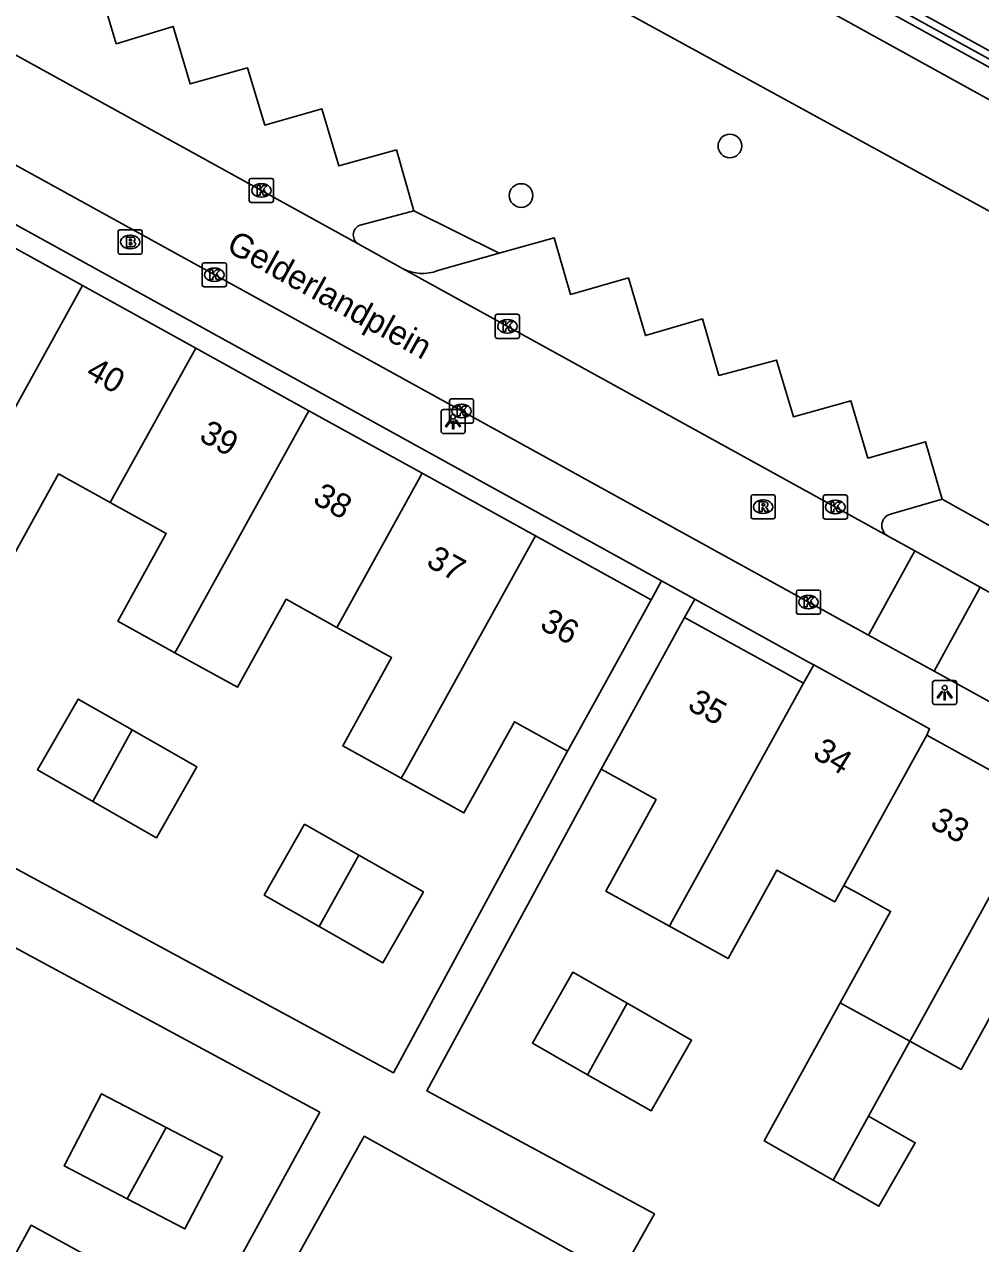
# Model space of a CAD drawing. Extents: x 158352 to 159489, y 383828 to 384597.
# Drawn here: x 158949.1 to 158988.7, y 384055.9 to 384106.4 of the extents above; entities that cross this region are included whole.
import ezdxf

# ---------------------------------------------------------------- set-up
doc = ezdxf.new("R2010")
doc.units = 0
for name, color, linetype in [('IMGEO_Boom', 7, 'Continuous'), ('IMGEO_Brandkraan', 7, 'Continuous'), ('IMGEO_Haag', 7, 'Continuous'), ('IMGEO_Hek', 7, 'Continuous'), ('IMGEO_Kolk', 7, 'Continuous'), ('IMGEO_Lichtpunt', 7, 'Continuous'), ('IMGEO_Openbare_ruimte_label', 7, 'Continuous'), ('IMGEO_Pand', 7, 'Continuous'), ('IMGEO_Pand_nummerreeks', 7, 'Continuous'), ('IMGEO_Parkeervlak_open', 7, 'Continuous'), ('IMGEO_Rijbaan_lokaal_open', 7, 'Continuous'), ('IMGEO_Rioolput', 7, 'Continuous'), ('IMGEO_Voetpad_gesloten', 7, 'Continuous'), ('IMGEO_Voetpad_open', 7, 'Continuous')]:
    doc.layers.add(name, color=color, linetype=linetype)

msp = doc.modelspace()

# ---------------------------------------------------------------- linework, layer by layer
at = {"layer": 'IMGEO_Boom'}
for centre in [(158978.351, 384101.392), (158969.705, 384099.338)]:
    msp.add_circle(centre, 0.489, dxfattribs=at)
at = {"layer": 'IMGEO_Brandkraan'}
for p, q in [((158953.019, 384096.99), (158953.019, 384097.842)), ((158953.094, 384097.916), (158953.946, 384097.916)), ((158953.507, 384097.696), (158953.532, 384097.696)), ((158954.02, 384097.842), (158954.02, 384096.99)), ((158953.53, 384097.136), (158953.505, 384097.136)), ((158953.946, 384096.916), (158953.094, 384096.916))]:
    msp.add_line(p, q, dxfattribs=at)
for points in [[(158953.019, 384096.99), (158953.019, 384097.842)], [(158953.094, 384097.916), (158953.946, 384097.916)], [(158953.367, 384097.616), (158953.367, 384097.216), (158953.58, 384097.216)], [(158953.598, 384097.616), (158953.367, 384097.616)], [(158954.02, 384097.842), (158954.02, 384096.99)], [(158953.546, 384097.535), (158953.492, 384097.535), (158953.492, 384097.459)], [(158953.492, 384097.459), (158953.545, 384097.459)], [(158953.554, 384097.383), (158953.492, 384097.383), (158953.492, 384097.302)], [(158953.492, 384097.302), (158953.554, 384097.302)], [(158953.946, 384096.916), (158953.094, 384096.916)]]:
    msp.add_lwpolyline(points, dxfattribs=at)
for centre, radius, start, end in [((158953.096, 384097.84), 0.0765, 91.552, 178.448), ((158953.096, 384097.84), 0.0765, 91.552, 178.448), ((158953.602, 384097.471), 0.145, 59.4692, 91.5367), ((158953.627, 384097.518), 0.0922, 285.5137, 58.1501), ((158953.944, 384097.84), 0.0765, 1.552, 88.448), ((158953.944, 384097.84), 0.0765, 1.552, 88.448), ((158953.547, 384097.497), 0.0379, 267.8285, 90.9355), ((158953.555, 384097.342), 0.0404, 269.8759, 90.5077), ((158953.586, 384097.467), 0.251, 268.6676, 293.5347), ((158953.632, 384097.326), 0.105, 301.3115, 78.989), ((158953.096, 384096.992), 0.0765, 181.552, 268.448), ((158953.096, 384096.992), 0.0765, 181.552, 268.448), ((158953.944, 384096.992), 0.0765, 271.552, 358.448), ((158953.944, 384096.992), 0.0765, 271.552, 358.448)]:
    msp.add_arc(centre, radius, start, end, dxfattribs=at)
for centre, major_axis, ratio, start_param, end_param in [((158953.506, 384097.416), (-0.387, 0.002), 0.722429, 4.712389, 7.853982), ((158953.531, 384097.416), (-0.39, 0.002), 0.717154, 1.570796, 4.712389)]:
    msp.add_ellipse(centre, major_axis=major_axis, ratio=ratio, start_param=start_param, end_param=end_param, dxfattribs=at)
at = {"layer": 'IMGEO_Haag'}
for points in [[(158995.468, 384101.477), (158995.324, 384101.215), (158973.859, 384113.046), (158974.003, 384113.309)], [(158974.003, 384113.309), (158974.148, 384113.572), (158995.613, 384101.74), (158995.468, 384101.477)]]:
    msp.add_lwpolyline(points, dxfattribs=at)
at = {"layer": 'IMGEO_Hek'}
msp.add_lwpolyline([(158995.468, 384101.477), (158974.003, 384113.309)], dxfattribs=at)
at = {"layer": 'IMGEO_Kolk'}
for p, q in [((158958.452, 384099.123), (158958.452, 384099.975)), ((158958.527, 384100.049), (158959.379, 384100.049)), ((158958.94, 384099.829), (158958.965, 384099.829)), ((158959.453, 384099.975), (158959.453, 384099.123)), ((158958.963, 384099.269), (158958.938, 384099.269)), ((158959.379, 384099.049), (158958.527, 384099.049)), ((158956.503, 384095.629), (158956.503, 384096.481)), ((158956.578, 384096.555), (158957.43, 384096.555)), ((158956.991, 384096.335), (158957.016, 384096.335)), ((158957.504, 384096.481), (158957.504, 384095.629)), ((158957.43, 384095.555), (158956.578, 384095.555)), ((158957.014, 384095.775), (158956.989, 384095.775)), ((158968.636, 384093.494), (158968.636, 384094.346)), ((158968.711, 384094.42), (158969.563, 384094.42)), ((158969.124, 384094.2), (158969.149, 384094.2)), ((158969.637, 384094.346), (158969.637, 384093.494)), ((158969.147, 384093.64), (158969.122, 384093.64)), ((158969.563, 384093.42), (158968.711, 384093.42)), ((158966.739, 384089.987), (158966.739, 384090.839)), ((158966.814, 384090.913), (158967.666, 384090.913)), ((158967.227, 384090.693), (158967.252, 384090.693)), ((158967.74, 384090.839), (158967.74, 384089.987)), ((158967.25, 384090.133), (158967.225, 384090.133)), ((158967.666, 384089.913), (158966.814, 384089.913)), ((158982.216, 384086.007), (158982.216, 384086.859)), ((158982.291, 384086.933), (158983.143, 384086.933)), ((158982.704, 384086.713), (158982.729, 384086.713)), ((158983.217, 384086.859), (158983.217, 384086.007)), ((158982.727, 384086.153), (158982.702, 384086.153)), ((158983.143, 384085.933), (158982.291, 384085.933)), ((158981.178, 384082.996), (158982.03, 384082.996)), ((158981.103, 384082.07), (158981.103, 384082.922)), ((158981.591, 384082.776), (158981.616, 384082.776)), ((158982.104, 384082.922), (158982.104, 384082.07)), ((158982.03, 384081.996), (158981.178, 384081.996)), ((158981.614, 384082.216), (158981.589, 384082.216))]:
    msp.add_line(p, q, dxfattribs=at)
for points in [[(158958.452, 384099.123), (158958.452, 384099.975)], [(158958.527, 384100.049), (158959.379, 384100.049)], [(158958.773, 384099.749), (158958.896, 384099.749), (158958.896, 384099.598), (158959.026, 384099.749), (158959.19, 384099.749), (158959.044, 384099.598), (158959.197, 384099.349), (158959.045, 384099.349), (158958.96, 384099.513), (158958.896, 384099.446), (158958.896, 384099.349), (158958.773, 384099.349), (158958.773, 384099.749)], [(158959.453, 384099.975), (158959.453, 384099.123)], [(158959.379, 384099.049), (158958.527, 384099.049)], [(158956.503, 384095.629), (158956.503, 384096.481)], [(158956.578, 384096.555), (158957.43, 384096.555)], [(158956.824, 384096.255), (158956.947, 384096.255), (158956.947, 384096.104), (158957.077, 384096.255), (158957.241, 384096.255), (158957.095, 384096.104), (158957.248, 384095.855), (158957.096, 384095.855), (158957.011, 384096.019), (158956.947, 384095.952), (158956.947, 384095.855), (158956.824, 384095.855), (158956.824, 384096.255)], [(158957.504, 384096.481), (158957.504, 384095.629)], [(158957.43, 384095.555), (158956.578, 384095.555)], [(158968.636, 384093.494), (158968.636, 384094.346)], [(158968.711, 384094.42), (158969.563, 384094.42)], [(158968.957, 384094.12), (158969.08, 384094.12), (158969.08, 384093.969), (158969.21, 384094.12), (158969.374, 384094.12), (158969.228, 384093.969), (158969.381, 384093.72), (158969.229, 384093.72), (158969.144, 384093.884), (158969.08, 384093.817), (158969.08, 384093.72), (158968.957, 384093.72), (158968.957, 384094.12)], [(158969.637, 384094.346), (158969.637, 384093.494)], [(158969.563, 384093.42), (158968.711, 384093.42)], [(158966.739, 384089.987), (158966.739, 384090.839)], [(158966.814, 384090.913), (158967.666, 384090.913)], [(158967.06, 384090.613), (158967.183, 384090.613), (158967.183, 384090.462), (158967.313, 384090.613), (158967.477, 384090.613), (158967.331, 384090.462), (158967.484, 384090.213), (158967.332, 384090.213), (158967.247, 384090.377), (158967.183, 384090.31), (158967.183, 384090.213), (158967.06, 384090.213), (158967.06, 384090.613)], [(158967.74, 384090.839), (158967.74, 384089.987)], [(158967.666, 384089.913), (158966.814, 384089.913)], [(158982.216, 384086.007), (158982.216, 384086.859)], [(158982.291, 384086.933), (158983.143, 384086.933)], [(158982.537, 384086.633), (158982.66, 384086.633), (158982.66, 384086.482), (158982.79, 384086.633), (158982.954, 384086.633), (158982.808, 384086.482), (158982.961, 384086.233), (158982.809, 384086.233), (158982.724, 384086.397), (158982.66, 384086.33), (158982.66, 384086.233), (158982.537, 384086.233), (158982.537, 384086.633)], [(158983.217, 384086.859), (158983.217, 384086.007)], [(158983.143, 384085.933), (158982.291, 384085.933)], [(158981.178, 384082.996), (158982.03, 384082.996)], [(158981.103, 384082.07), (158981.103, 384082.922)], [(158981.424, 384082.696), (158981.547, 384082.696), (158981.547, 384082.545), (158981.677, 384082.696), (158981.841, 384082.696), (158981.695, 384082.545), (158981.848, 384082.296), (158981.696, 384082.296), (158981.611, 384082.46), (158981.547, 384082.393), (158981.547, 384082.296), (158981.424, 384082.296), (158981.424, 384082.696)], [(158982.104, 384082.922), (158982.104, 384082.07)], [(158982.03, 384081.996), (158981.178, 384081.996)]]:
    msp.add_lwpolyline(points, dxfattribs=at)
for centre, start, end in [((158958.529, 384099.973), 91.552, 178.448), ((158958.529, 384099.973), 91.552, 178.448), ((158959.377, 384099.973), 1.552, 88.448), ((158959.377, 384099.973), 1.552, 88.448), ((158958.529, 384099.125), 181.552, 268.448), ((158958.529, 384099.125), 181.552, 268.448), ((158959.377, 384099.125), 271.552, 358.448), ((158959.377, 384099.125), 271.552, 358.448), ((158956.58, 384096.479), 91.552, 178.448), ((158956.58, 384096.479), 91.552, 178.448), ((158957.428, 384096.479), 1.552, 88.448), ((158957.428, 384096.479), 1.552, 88.448), ((158956.58, 384095.631), 181.552, 268.448), ((158956.58, 384095.631), 181.552, 268.448), ((158957.428, 384095.631), 271.552, 358.448), ((158957.428, 384095.631), 271.552, 358.448), ((158968.713, 384094.344), 91.552, 178.448), ((158968.713, 384094.344), 91.552, 178.448), ((158969.561, 384094.344), 1.552, 88.448), ((158969.561, 384094.344), 1.552, 88.448), ((158968.713, 384093.496), 181.552, 268.448), ((158968.713, 384093.496), 181.552, 268.448), ((158969.561, 384093.496), 271.552, 358.448), ((158969.561, 384093.496), 271.552, 358.448), ((158966.816, 384090.837), 91.552, 178.448), ((158966.816, 384090.837), 91.552, 178.448), ((158967.664, 384090.837), 1.552, 88.448), ((158967.664, 384090.837), 1.552, 88.448), ((158966.816, 384089.989), 181.552, 268.448), ((158966.816, 384089.989), 181.552, 268.448), ((158967.664, 384089.989), 271.552, 358.448), ((158967.664, 384089.989), 271.552, 358.448), ((158982.293, 384086.857), 91.552, 178.448), ((158982.293, 384086.857), 91.552, 178.448), ((158983.141, 384086.857), 1.552, 88.448), ((158983.141, 384086.857), 1.552, 88.448), ((158982.293, 384086.009), 181.552, 268.448), ((158982.293, 384086.009), 181.552, 268.448), ((158983.141, 384086.009), 271.552, 358.448), ((158983.141, 384086.009), 271.552, 358.448), ((158981.18, 384082.92), 91.552, 178.448), ((158981.18, 384082.92), 91.552, 178.448), ((158982.028, 384082.92), 1.552, 88.448), ((158982.028, 384082.92), 1.552, 88.448), ((158981.18, 384082.072), 181.552, 268.448), ((158981.18, 384082.072), 181.552, 268.448), ((158982.028, 384082.072), 271.552, 358.448), ((158982.028, 384082.072), 271.552, 358.448)]:
    msp.add_arc(centre, 0.0765, start, end, dxfattribs=at)
for centre, major_axis, ratio, start_param, end_param in [((158958.939, 384099.549), (-0.387, 0.002), 0.722429, 4.712389, 7.853982), ((158958.964, 384099.549), (-0.39, 0.002), 0.717154, 1.570796, 4.712389), ((158956.99, 384096.055), (-0.387, 0.002), 0.722429, 4.712389, 7.853982), ((158957.015, 384096.055), (-0.39, 0.002), 0.717154, 1.570796, 4.712389), ((158969.123, 384093.92), (-0.387, 0.002), 0.722429, 4.712389, 7.853982), ((158969.148, 384093.92), (-0.39, 0.002), 0.717154, 1.570796, 4.712389), ((158967.226, 384090.413), (-0.387, 0.002), 0.722429, 4.712389, 7.853982), ((158967.251, 384090.413), (-0.39, 0.002), 0.717154, 1.570796, 4.712389), ((158982.703, 384086.433), (-0.387, 0.002), 0.722429, 4.712389, 7.853982), ((158982.728, 384086.433), (-0.39, 0.002), 0.717154, 1.570796, 4.712389), ((158981.59, 384082.496), (-0.387, 0.002), 0.722429, 4.712389, 7.853982), ((158981.615, 384082.496), (-0.39, 0.002), 0.717154, 1.570796, 4.712389)]:
    msp.add_ellipse(centre, major_axis=major_axis, ratio=ratio, start_param=start_param, end_param=end_param, dxfattribs=at)
at = {"layer": 'IMGEO_Lichtpunt'}
for p, q in [((158966.392, 384090.378), (158966.392, 384089.571)), ((158966.392, 384090.378), (158966.392, 384089.571)), ((158967.294, 384090.473), (158966.486, 384090.473)), ((158967.294, 384090.473), (158966.486, 384090.473)), ((158967.388, 384089.571), (158967.388, 384090.378)), ((158967.388, 384089.571), (158967.388, 384090.378)), ((158966.486, 384089.477), (158967.294, 384089.477)), ((158966.486, 384089.477), (158967.294, 384089.477)), ((158986.746, 384079.149), (158986.746, 384078.342)), ((158986.746, 384079.149), (158986.746, 384078.342)), ((158987.648, 384079.244), (158986.84, 384079.244)), ((158987.648, 384079.244), (158986.84, 384079.244)), ((158987.742, 384078.342), (158987.742, 384079.149)), ((158987.742, 384078.342), (158987.742, 384079.149)), ((158986.84, 384078.248), (158987.648, 384078.248)), ((158986.84, 384078.248), (158987.648, 384078.248))]:
    msp.add_line(p, q, dxfattribs=at)
for points in [[(158966.766, 384090.042), (158966.805, 384090.014), (158966.617, 384089.752), (158966.579, 384089.779), (158966.766, 384090.042)], [(158966.978, 384090.014), (158967.016, 384090.041), (158967.203, 384089.779), (158967.164, 384089.751), (158966.978, 384090.014)], [(158966.868, 384089.994), (158966.915, 384089.994), (158966.915, 384089.672), (158966.868, 384089.672), (158966.868, 384089.994)], [(158987.12, 384078.813), (158987.159, 384078.785), (158986.971, 384078.523), (158986.933, 384078.55), (158987.12, 384078.813)], [(158987.222, 384078.765), (158987.269, 384078.765), (158987.269, 384078.443), (158987.222, 384078.443), (158987.222, 384078.765)], [(158987.332, 384078.785), (158987.37, 384078.812), (158987.557, 384078.55), (158987.518, 384078.522), (158987.332, 384078.785)]]:
    msp.add_lwpolyline(points, dxfattribs=at)
for centre in [(158966.891, 384090.176), (158987.245, 384078.947)]:
    msp.add_circle(centre, 0.0994, dxfattribs=at)
for centre, start, end in [((158966.486, 384090.378), 90, 180), ((158966.486, 384090.378), 90, 180), ((158967.294, 384090.378), 0, 90), ((158967.294, 384090.378), 0, 90), ((158966.486, 384089.571), 180, 270), ((158966.486, 384089.571), 180, 270), ((158967.294, 384089.571), 270, 0), ((158967.294, 384089.571), 270, 360), ((158986.84, 384079.149), 90, 180), ((158986.84, 384079.149), 90, 180), ((158987.648, 384079.149), 0, 90), ((158987.648, 384079.149), 0, 90), ((158986.84, 384078.342), 180, 270), ((158986.84, 384078.342), 180, 270), ((158987.648, 384078.342), 270, 0), ((158987.648, 384078.342), 270, 360)]:
    msp.add_arc(centre, 0.0946, start, end, dxfattribs=at)
at = {"layer": 'IMGEO_Pand'}
for points in [[(158946.855, 384098.207), (158951.544, 384095.613)], [(158947.789, 384089.284), (158947.983, 384089.177), (158951.544, 384095.613)], [(158951.544, 384095.613), (158956.233, 384093.019)], [(158956.233, 384093.019), (158952.917, 384087.026), (158952.693, 384086.622)], [(158956.233, 384093.019), (158960.921, 384090.426)], [(158955.374, 384080.398), (158955.482, 384080.594), (158960.921, 384090.426)], [(158960.921, 384090.426), (158965.609, 384087.832)], [(158947.789, 384089.284), (158945.807, 384085.703), (158948.555, 384084.182), (158950.558, 384087.803), (158952.693, 384086.622)], [(158962.078, 384081.449), (158962.249, 384081.758), (158965.609, 384087.832)], [(158965.609, 384087.832), (158970.298, 384085.238)], [(158952.693, 384086.622), (158955.012, 384085.339), (158953.004, 384081.709), (158955.374, 384080.398)], [(158970.298, 384085.238), (158964.861, 384075.412), (158964.742, 384075.198)], [(158970.298, 384085.238), (158975.09, 384082.587)], [(158955.374, 384080.398), (158957.961, 384078.967), (158959.976, 384082.611), (158962.078, 384081.449)], [(158975.09, 384082.587), (158972.67, 384078.212), (158971.625, 384076.324)], [(158962.078, 384081.449), (158964.343, 384080.196), (158962.32, 384076.538), (158964.742, 384075.198)], [(158973.016, 384075.577), (158974.064, 384077.478), (158976.476, 384081.857)], [(158976.476, 384081.857), (158980.587, 384079.592), (158981.224, 384079.241), (158981.405, 384079.141)], [(158981.405, 384079.141), (158981.82, 384079.895)], [(158981.82, 384079.895), (158986.622, 384077.249), (158986.501, 384076.982)], [(158975.852, 384069.072), (158975.965, 384069.276), (158981.405, 384079.141)], [(158953.604, 384077.198), (158951.365, 384078.477), (158949.689, 384075.542), (158951.967, 384074.241)], [(158964.742, 384075.198), (158967.341, 384073.76), (158969.431, 384077.538), (158971.625, 384076.324)], [(158951.967, 384074.241), (158954.603, 384072.736), (158956.279, 384075.671), (158953.604, 384077.198)], [(158953.604, 384077.198), (158951.967, 384074.241)], [(158986.501, 384076.982), (158983.204, 384071.002), (158983.067, 384070.753)], [(158986.501, 384076.982), (158991.322, 384074.324)], [(158973.016, 384075.577), (158975.3, 384074.318), (158973.211, 384070.527), (158975.852, 384069.072)], [(158985.799, 384064.306), (158985.963, 384064.604), (158991.322, 384074.324)], [(158962.982, 384072.017), (158960.744, 384073.295), (158959.068, 384070.36), (158961.346, 384069.059)], [(158961.346, 384069.059), (158963.982, 384067.554), (158965.658, 384070.489), (158962.982, 384072.017)], [(158961.346, 384069.059), (158962.982, 384072.017)], [(158975.852, 384069.072), (158978.28, 384067.734), (158980.296, 384071.394), (158982.692, 384070.074), (158983.067, 384070.753)], [(158983.067, 384070.753), (158983.21, 384070.674), (158983.643, 384070.435), (158985.004, 384069.685), (158982.916, 384065.895)], [(158974.091, 384065.878), (158971.848, 384067.159), (158970.172, 384064.224), (158972.459, 384062.918)], [(158985.799, 384064.306), (158987.924, 384063.135), (158990.046, 384066.987), (158992.745, 384065.5)], [(158972.459, 384062.918), (158975.086, 384061.418), (158976.762, 384064.353), (158974.091, 384065.878)], [(158974.091, 384065.878), (158972.459, 384062.918)], [(158982.627, 384058.554), (158979.77, 384060.185), (158982.916, 384065.895)], [(158982.916, 384065.895), (158985.799, 384064.306)], [(158985.799, 384064.306), (158984.089, 384061.206)], [(158955.007, 384060.732), (158952.337, 384062.126), (158950.78, 384059.145), (158953.393, 384057.781)], [(158982.627, 384058.554), (158984.089, 384061.206)], [(158984.089, 384061.206), (158986.023, 384060.102), (158984.521, 384057.472), (158982.627, 384058.554)], [(158953.393, 384057.781), (158955.789, 384056.53), (158957.346, 384059.511), (158955.007, 384060.732)], [(158953.393, 384057.781), (158955.007, 384060.732)], [(158952.013, 384055.261), (158949.415, 384056.683), (158947.265, 384052.754), (158944.872, 384054.063)]]:
    msp.add_lwpolyline(points, dxfattribs=at)
at = {"layer": 'IMGEO_Parkeervlak_open'}
for points in [[(158946.105, 384111.373), (158946.8, 384109.035), (158949.177, 384109.71), (158949.857, 384107.343), (158952.235, 384108.002), (158952.942, 384105.627), (158955.306, 384106.336), (158956.001, 384103.961), (158958.38, 384104.625), (158959.095, 384102.257), (158961.454, 384102.926), (158962.166, 384100.568), (158964.545, 384101.231), (158965.262, 384098.706)], [(158968.795, 384096.946), (158971.072, 384097.592), (158971.754, 384095.244), (158974.148, 384095.924), (158974.853, 384093.537), (158977.211, 384094.225), (158977.896, 384091.885), (158980.286, 384092.523), (158980.979, 384090.171), (158983.364, 384090.835), (158984.066, 384088.461), (158986.448, 384089.138), (158987.145, 384086.756)]]:
    msp.add_lwpolyline(points, dxfattribs=at)
at = {"layer": 'IMGEO_Rijbaan_lokaal_open'}
for points in [[(158962.964, 384097.342), (158939.722, 384110.159)], [(158984.088, 384081.129), (158938.625, 384106.185), (158935.936, 384107.668), (158934.943, 384108.215)], [(158962.964, 384097.342), (158964.795, 384096.313)], [(158984.881, 384085.238), (158964.795, 384096.313)], [(158986.007, 384084.613), (158984.881, 384085.238)], [(158984.088, 384081.129), (158986.007, 384084.613)], [(158986.007, 384084.613), (158988.719, 384083.109)], [(158988.719, 384083.109), (158986.803, 384079.633)], [(158989.31, 384082.781), (158988.719, 384083.109)], [(158986.803, 384079.633), (158984.088, 384081.129)], [(158986.803, 384079.633), (159000, 384072.359), (159018.997, 384061.889)]]:
    msp.add_lwpolyline(points, dxfattribs=at)
at = {"layer": 'IMGEO_Rioolput'}
for p, q in [((158979.225, 384086.02), (158979.225, 384086.872)), ((158979.3, 384086.946), (158980.152, 384086.946)), ((158979.713, 384086.726), (158979.738, 384086.726)), ((158980.226, 384086.872), (158980.226, 384086.02)), ((158979.736, 384086.166), (158979.711, 384086.166)), ((158980.152, 384085.946), (158979.3, 384085.946))]:
    msp.add_line(p, q, dxfattribs=at)
for points in [[(158979.225, 384086.02), (158979.225, 384086.872)], [(158979.3, 384086.946), (158980.152, 384086.946)], [(158979.814, 384086.644), (158979.562, 384086.646), (158979.562, 384086.246)], [(158979.74, 384086.565), (158979.686, 384086.565), (158979.686, 384086.484)], [(158979.686, 384086.484), (158979.738, 384086.484)], [(158980.226, 384086.872), (158980.226, 384086.02)], [(158979.562, 384086.246), (158979.686, 384086.246), (158979.686, 384086.408), (158979.697, 384086.408)], [(158979.744, 384086.379), (158979.815, 384086.246), (158979.955, 384086.246), (158979.89, 384086.372)], [(158980.152, 384085.946), (158979.3, 384085.946)]]:
    msp.add_lwpolyline(points, dxfattribs=at)
for centre, radius, start, end in [((158979.302, 384086.87), 0.0765, 91.552, 178.448), ((158979.302, 384086.87), 0.0765, 91.552, 178.448), ((158979.722, 384086.673), 0.19, 274.7715, 282.9687), ((158979.746, 384086.469), 0.0964, 77.0061, 93.1865), ((158979.76, 384086.526), 0.0378, 276.6634, 79.6772), ((158979.813, 384086.534), 0.109, 350.3612, 89.416), ((158979.811, 384086.534), 0.112, 277.5842, 350.9817), ((158980.15, 384086.87), 0.0765, 1.552, 88.448), ((158980.15, 384086.87), 0.0765, 1.552, 88.448), ((158979.302, 384086.022), 0.0765, 181.552, 268.448), ((158979.302, 384086.022), 0.0765, 181.552, 268.448), ((158979.696, 384086.355), 0.0533, 26.0293, 88.6989), ((158979.795, 384086.319), 0.108, 29.5134, 73.7905), ((158980.15, 384086.022), 0.0765, 271.552, 358.448), ((158980.15, 384086.022), 0.0765, 271.552, 358.448)]:
    msp.add_arc(centre, radius, start, end, dxfattribs=at)
for centre, major_axis, ratio, start_param, end_param in [((158979.712, 384086.446), (-0.387, 0.002), 0.722429, 4.712389, 7.853982), ((158979.737, 384086.446), (-0.39, 0.002), 0.717154, 1.570796, 4.712389)]:
    msp.add_ellipse(centre, major_axis=major_axis, ratio=ratio, start_param=start_param, end_param=end_param, dxfattribs=at)
at = {"layer": 'IMGEO_Voetpad_gesloten'}
for points in [[(158957.416, 384120.813), (159010.004, 384091.761), (159019.535, 384086.424)], [(158952.93, 384118.493), (158996.536, 384094.615), (158998.55, 384093.503)]]:
    msp.add_lwpolyline(points, dxfattribs=at)
at = {"layer": 'IMGEO_Voetpad_open'}
for points in [[(158933.094, 384106.786), (158975.522, 384083.371)], [(158971.625, 384076.324), (158964.417, 384062.999), (158921.794, 384086.055), (158929.216, 384099.776)], [(158965.262, 384098.706), (158963.102, 384098.127)], [(158968.795, 384096.946), (158965.262, 384098.706)], [(158966.265, 384096.229), (158968.795, 384096.946)], [(158987.145, 384086.756), (158985.002, 384086.142)], [(158987.145, 384086.756), (158993.223, 384083.365)], [(158975.522, 384083.371), (158975.09, 384082.587)], [(158976.894, 384082.614), (158975.522, 384083.371)], [(158976.476, 384081.857), (158976.894, 384082.614)], [(158976.894, 384082.614), (158981.639, 384079.995), (158981.82, 384079.895)], [(158956.08, 384047.576), (158963.209, 384060.366), (158973.066, 384054.886), (158974.277, 384055.46), (158975.234, 384057.148), (158965.806, 384062.248), (158973.016, 384075.577)], [(158938.65, 384073.63), (158961.366, 384061.361), (158954.496, 384048.805)]]:
    msp.add_lwpolyline(points, dxfattribs=at)
for centre, radius, start, end in [((158963.184, 384097.708), 0.427, 101.1254, 238.9336), ((158965.622, 384097.879), 1.771, 242.1688, 291.2902), ((158985.133, 384085.668), 0.492, 105.3884, 173.1825), ((158985.137, 384085.664), 0.497, 172.8428, 238.9648)]:
    msp.add_arc(centre, radius, start, end, dxfattribs=at)

# ---------------------------------------------------------------- texts
at = {"layer": 'IMGEO_Openbare_ruimte_label'}
msp.add_text('Gelderlandplein', height=1, rotation=331.001, dxfattribs=at).set_placement((158957.448, 384097.064))
at = {"layer": 'IMGEO_Pand_nummerreeks'}
for s, rotation, p in [('40', 331.0491, (158951.626, 384091.819)), ('39', 331.0491, (158956.324, 384089.219)), ('38', 331.0491, (158961.029, 384086.617)), ('37', 331.0491, (158965.727, 384084.018)), ('36', 331.0491, (158970.429, 384081.417)), ('35', 331.1458, (158976.544, 384078.075)), ('34', 328.1034, (158981.725, 384076.091)), ('33', 331.1287, (158986.588, 384073.188))]:
    msp.add_text(s, height=1, rotation=rotation, dxfattribs=at).set_placement(p)

doc.saveas('drawing.dxf')
